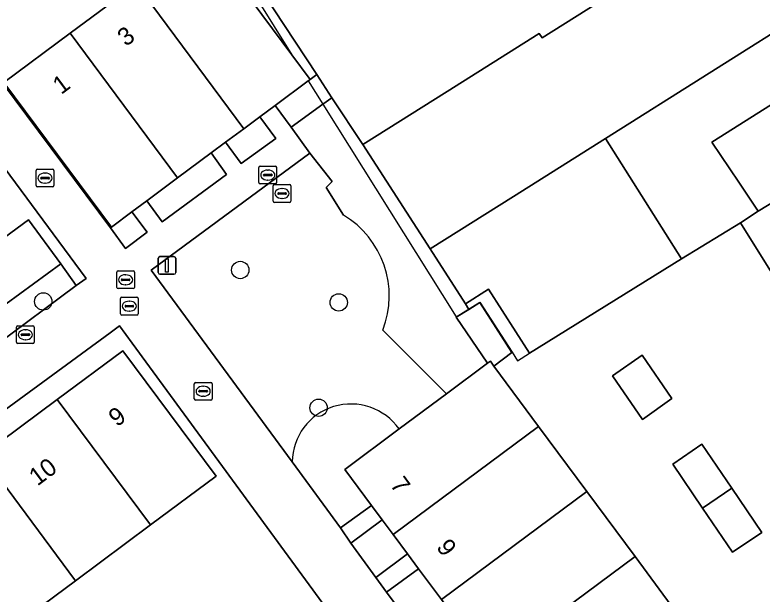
# Model space of a CAD drawing. Extents: x 161798 to 162385, y 382315 to 382833.
# Drawn here: x 162028.08 to 162070.23, y 382476.77 to 382509.43 of the extents above; entities that cross this region are included whole.
import ezdxf

# ---------------------------------------------------------------- set-up
doc = ezdxf.new("R2010")
doc.units = 0
for name, color, linetype in [('IMGEO_Boom', 7, 'Continuous'), ('IMGEO_Erf', 7, 'Continuous'), ('IMGEO_Groenvoorziening', 7, 'Continuous'), ('IMGEO_Kolk', 7, 'Continuous'), ('IMGEO_Lichtmast', 7, 'Continuous'), ('IMGEO_Muur', 7, 'Continuous'), ('IMGEO_Pand', 7, 'Continuous'), ('IMGEO_Pand_nummerreeks', 7, 'Continuous'), ('IMGEO_Rioolput', 7, 'Continuous'), ('IMGEO_Voetpad_open', 7, 'Continuous')]:
    doc.layers.add(name, color=color, linetype=linetype)

msp = doc.modelspace()

# ---------------------------------------------------------------- linework, layer by layer
at = {"layer": 'IMGEO_Boom'}
for centre in [(162040.79, 382495.044), (162029.678, 382493.268), (162046.345, 382493.214), (162045.211, 382487.272)]:
    msp.add_circle(centre, 0.489, dxfattribs=at)
at = {"layer": 'IMGEO_Erf'}
for points in [[(162038.675, 382513.949), (162043.702, 382507.173), (162044.729, 382505.79), (162045.105, 382506.067), (162035.998, 382519.906)], [(162019.294, 382516.448), (162033.46, 382497.424), (162033.521, 382497.469), (162027.455, 382505.625), (162031.195, 382508.4), (162034.935, 382511.174)], [(162025.765, 382495.613), (162028.834, 382497.868), (162030.66, 382495.383), (162031.539, 382494.162), (162032.099, 382494.574), (162017.357, 382514.511)], [(162070.771, 382494.899), (162069.012, 382497.701), (162065.677, 382495.668), (162057.115, 382490.348), (162054.801, 382493.963), (162053.494, 382493.127), (162053.689, 382492.823), (162054.301, 382493.202), (162056.109, 382490.399), (162055.1, 382489.627), (162057.62, 382486.226), (162060.342, 382482.552), (162063.065, 382478.878), (162065.787, 382475.204)], [(162021.844, 382467.777), (162028.852, 382467.407), (162031.951, 382469.817), (162035.048, 382472.086), (162036.739, 382469.777), (162038.224, 382470.88), (162036.855, 382472.724), (162039.23, 382474.487), (162039.516, 382474.102), (162041.838, 382475.827), (162042.921, 382474.369), (162045.442, 382476.242), (162034.7, 382490.915), (162033.984, 382491.893), (162033.451, 382491.503), (162022.878, 382483.771)], [(162026.232, 382484.603), (162030.464, 382487.747), (162034.162, 382490.494), (162039.422, 382483.414), (162035.723, 382480.666), (162031.491, 382477.523), (162027.259, 382474.379)]]:
    msp.add_lwpolyline(points, dxfattribs=at)
for points in [[(162073.086, 382509.829), (162069.515, 382515.498), (162057.823, 382508.133), (162057.663, 382508.386), (162052.472, 382505.116), (162047.706, 382502.114), (162051.506, 382496.234), (162056.204, 382499.194), (162061.395, 382502.464)], [(162075.587, 382504.275), (162072.492, 382502.422), (162071.118, 382504.604), (162067.387, 382502.256), (162068.91, 382500), (162070.016, 382498.362), (162072.698, 382500), (162076.724, 382502.463)], [(162063.476, 382486.615), (162061.782, 382489.084), (162063.469, 382490.242), (162065.148, 382487.801)], [(162070.214, 382480.244), (162068.554, 382479.132), (162066.87, 382481.614), (162065.186, 382484.095), (162066.84, 382485.217), (162068.524, 382482.736)]]:
    msp.add_lwpolyline(points, close=True, dxfattribs=at)
at = {"layer": 'IMGEO_Groenvoorziening'}
for points in [[(162045.963, 382504.763), (162045.105, 382506.067), (162044.729, 382505.79), (162044.63, 382505.717), (162042.762, 382504.33), (162043.655, 382503.093), (162045.454, 382504.4)], [(162041.887, 382503.681), (162040.989, 382503.014), (162039.963, 382502.252), (162040.837, 382501.046), (162042.792, 382502.468)], [(162039.152, 382501.65), (162037.25, 382500.238), (162035.513, 382498.948), (162036.375, 382497.76), (162040.021, 382500.438)], [(162034.68, 382498.33), (162033.521, 382497.469), (162033.46, 382497.424), (162034.324, 382496.264), (162035.543, 382497.176)], [(162031.539, 382494.162), (162030.66, 382495.383), (162027.591, 382493.128), (162026.119, 382492.053), (162027.016, 382490.833)], [(162049.409, 382480.129), (162048.794, 382480.957), (162047.024, 382479.644), (162048.446, 382477.707), (162050.22, 382479.038)], [(162052.136, 382476.458), (162050.847, 382478.193), (162049.046, 382476.872), (162051.744, 382473.229), (162053.545, 382474.56)]]:
    msp.add_lwpolyline(points, close=True, dxfattribs=at)
for points in [[(162047.706, 382502.114), (162045.963, 382504.763), (162045.454, 382504.4), (162043.655, 382503.093), (162044.715, 382501.626), (162045.969, 382500.038), (162045.642, 382499.69), (162046.606, 382498.144)], [(162048.838, 382491.66), (162052.427, 382488.063), (162054.747, 382489.785), (162052.979, 382492.384), (162053.689, 382492.823), (162053.494, 382493.127), (162051.506, 382496.234), (162047.706, 382502.114)], [(162044.715, 382501.626), (162035.767, 382495.029), (162043.714, 382484.221)], [(162046.606, 382498.144), (162045.642, 382499.69), (162045.969, 382500.038), (162044.715, 382501.626)], [(162049.752, 382486.078), (162052.427, 382488.063), (162048.838, 382491.66)], [(162043.714, 382484.221), (162046.447, 382480.505), (162048.192, 382481.768), (162046.683, 382483.8), (162049.752, 382486.078)]]:
    msp.add_lwpolyline(points, dxfattribs=at)
for centre, radius, start, end in [((162043.876, 382493.578), 5.32, 338.8672, 59.123), ((162043.876, 382493.578), 5.32, 338.8672, 59.123), ((162047.036, 382484.165), 3.322, 35.1625, 179.0283), ((162047.036, 382484.165), 3.322, 35.1625, 179.0283)]:
    msp.add_arc(centre, radius, start, end, dxfattribs=at)
at = {"layer": 'IMGEO_Kolk'}
for p, q in [((162029.351, 382500.728), (162030.203, 382500.728)), ((162029.276, 382499.802), (162029.276, 382500.654)), ((162029.764, 382500.508), (162029.789, 382500.508)), ((162030.277, 382500.654), (162030.277, 382499.802)), ((162029.535, 382500.222), (162029.535, 382500.234)), ((162029.973, 382500.185), (162029.575, 382500.185)), ((162029.578, 382500.271), (162029.976, 382500.271)), ((162029.787, 382499.948), (162029.762, 382499.948)), ((162030.019, 382500.234), (162030.019, 382500.222)), ((162030.203, 382499.728), (162029.351, 382499.728)), ((162038.198, 382487.781), (162038.198, 382488.633)), ((162038.273, 382488.707), (162039.125, 382488.707)), ((162039.199, 382488.633), (162039.199, 382487.781)), ((162038.457, 382488.201), (162038.457, 382488.213)), ((162038.895, 382488.164), (162038.497, 382488.164)), ((162038.5, 382488.25), (162038.898, 382488.25)), ((162038.686, 382488.487), (162038.711, 382488.487)), ((162038.941, 382488.213), (162038.941, 382488.201)), ((162039.125, 382487.707), (162038.273, 382487.707)), ((162038.709, 382487.927), (162038.684, 382487.927))]:
    msp.add_line(p, q, dxfattribs=at)
for points in [[(162029.351, 382500.728), (162030.203, 382500.728)], [(162029.276, 382499.802), (162029.276, 382500.654)], [(162030.277, 382500.654), (162030.277, 382499.802)], [(162030.203, 382499.728), (162029.351, 382499.728)], [(162038.198, 382487.781), (162038.198, 382488.633)], [(162038.273, 382488.707), (162039.125, 382488.707)], [(162039.199, 382488.633), (162039.199, 382487.781)], [(162039.125, 382487.707), (162038.273, 382487.707)]]:
    msp.add_lwpolyline(points, dxfattribs=at)
for centre, radius, start, end in [((162029.353, 382500.652), 0.0765, 91.552, 178.448), ((162029.353, 382500.652), 0.0765, 91.552, 178.448), ((162030.201, 382500.652), 0.0765, 1.552, 88.448), ((162030.201, 382500.652), 0.0765, 1.552, 88.448), ((162029.575, 382500.231), 0.0403, 85.8775, 175.7526), ((162029.572, 382500.221), 0.0366, 178.938, 274.7102), ((162029.976, 382500.228), 0.043, 264.8664, 352.4533), ((162029.98, 382500.233), 0.0386, 1.7309, 96.639), ((162029.353, 382499.804), 0.0765, 181.552, 268.448), ((162029.353, 382499.804), 0.0765, 181.552, 268.448), ((162030.201, 382499.804), 0.0765, 271.552, 358.448), ((162030.201, 382499.804), 0.0765, 271.552, 358.448), ((162038.275, 382488.631), 0.0765, 91.552, 178.448), ((162038.275, 382488.631), 0.0765, 91.552, 178.448), ((162039.123, 382488.631), 0.0765, 1.552, 88.448), ((162039.123, 382488.631), 0.0765, 1.552, 88.448), ((162038.497, 382488.21), 0.0403, 85.8775, 175.7526), ((162038.494, 382488.2), 0.0366, 178.938, 274.7102), ((162038.898, 382488.207), 0.043, 264.8664, 352.4533), ((162038.902, 382488.212), 0.0386, 1.7309, 96.639), ((162038.275, 382487.783), 0.0765, 181.552, 268.448), ((162038.275, 382487.783), 0.0765, 181.552, 268.448), ((162039.123, 382487.783), 0.0765, 271.552, 358.448), ((162039.123, 382487.783), 0.0765, 271.552, 358.448)]:
    msp.add_arc(centre, radius, start, end, dxfattribs=at)
for centre, major_axis, ratio, start_param, end_param in [((162029.763, 382500.228), (-0.387, 0.002), 0.722429, 4.712389, 7.853982), ((162029.788, 382500.228), (-0.39, 0.002), 0.717154, 1.570796, 4.712389), ((162038.685, 382488.207), (-0.387, 0.002), 0.722429, 4.712389, 7.853982), ((162038.71, 382488.207), (-0.39, 0.002), 0.717154, 1.570796, 4.712389)]:
    msp.add_ellipse(centre, major_axis=major_axis, ratio=ratio, start_param=start_param, end_param=end_param, dxfattribs=at)
at = {"layer": 'IMGEO_Lichtmast'}
for p, q in [((162036.159, 382494.903), (162036.159, 382495.703)), ((162036.159, 382495.703), (162036.159, 382494.903)), ((162036.259, 382495.803), (162037.049, 382495.803)), ((162037.049, 382495.803), (162036.259, 382495.803)), ((162037.149, 382495.703), (162037.149, 382494.903)), ((162037.149, 382494.903), (162037.149, 382495.703)), ((162037.049, 382494.803), (162036.259, 382494.803)), ((162036.259, 382494.803), (162037.049, 382494.803))]:
    msp.add_line(p, q, dxfattribs=at)
msp.add_lwpolyline([(162036.579, 382495.678), (162036.729, 382495.678), (162036.729, 382494.928), (162036.579, 382494.928), (162036.579, 382495.678)], dxfattribs=at)
for centre, start, end in [((162036.259, 382495.703), 90, 180), ((162036.259, 382495.703), 90, 180), ((162037.049, 382495.703), 0, 90), ((162037.049, 382495.703), 360, 90), ((162036.259, 382494.903), 180, 270), ((162036.259, 382494.903), 180, 270), ((162037.049, 382494.903), 270, 0), ((162037.049, 382494.903), 270, 0)]:
    msp.add_arc(centre, 0.1, start, end, dxfattribs=at)
at = {"layer": 'IMGEO_Muur'}
for points in [[(162035.823, 382519.838), (162043.702, 382507.173)], [(162044.63, 382505.717), (162045.454, 382504.4), (162052.968, 382492.4)], [(162047.706, 382502.114), (162051.506, 382496.234)], [(162052.968, 382492.4), (162054.307, 382493.229)], [(162054.307, 382493.229), (162056.125, 382490.411), (162056.437, 382489.927)], [(162056.437, 382489.927), (162057.115, 382490.348)]]:
    msp.add_lwpolyline(points, dxfattribs=at)
at = {"layer": 'IMGEO_Pand'}
for points in [[(162046.977, 382526.001), (162046.923, 382526.087), (162043.605, 382524.213), (162035.998, 382519.906), (162045.105, 382506.067), (162045.963, 382504.763), (162047.706, 382502.114), (162052.472, 382505.116), (162057.663, 382508.386), (162057.823, 382508.133), (162069.515, 382515.498), (162065.94, 382520.822), (162054.63, 382513.705)], [(162076.158, 382504.617), (162079.27, 382506.576), (162083.329, 382509.229), (162083.059, 382509.66), (162080.162, 382514.287), (162073.086, 382509.829), (162061.395, 382502.464), (162065.677, 382495.668), (162069.012, 382497.701), (162070.016, 382498.362), (162068.91, 382500), (162067.387, 382502.256), (162071.118, 382504.604), (162072.492, 382502.422), (162075.587, 382504.275)], [(162038.675, 382513.949), (162034.935, 382511.174), (162040.989, 382503.014), (162041.887, 382503.681), (162042.762, 382504.33), (162044.63, 382505.717), (162044.729, 382505.79), (162043.702, 382507.173)], [(162034.935, 382511.174), (162031.195, 382508.4), (162037.25, 382500.238), (162039.152, 382501.65), (162039.963, 382502.252), (162040.989, 382503.014)], [(162031.195, 382508.4), (162027.455, 382505.625), (162033.521, 382497.469), (162034.68, 382498.33), (162035.513, 382498.948), (162037.25, 382500.238)], [(162087.775, 382502.198), (162084.758, 382507.014), (162084.647, 382507.191), (162080.424, 382504.726), (162076.724, 382502.463), (162072.698, 382500), (162070.016, 382498.362), (162069.012, 382497.701), (162070.771, 382494.899), (162078.447, 382499.719), (162079.975, 382497.285), (162084.286, 382500)], [(162061.395, 382502.464), (162056.204, 382499.194), (162051.506, 382496.234), (162053.494, 382493.127), (162054.801, 382493.963), (162057.115, 382490.348), (162065.677, 382495.668)], [(162027.591, 382493.128), (162030.66, 382495.383), (162028.834, 382497.868), (162025.765, 382495.613)], [(162054.301, 382493.202), (162053.689, 382492.823), (162052.979, 382492.384), (162054.747, 382489.785), (162054.9, 382489.898), (162055.1, 382489.627), (162056.109, 382490.399)], [(162035.723, 382480.666), (162039.422, 382483.414), (162034.162, 382490.494), (162030.464, 382487.747)], [(162061.782, 382489.084), (162063.476, 382486.615), (162065.148, 382487.801), (162063.469, 382490.242)], [(162057.62, 382486.226), (162055.1, 382489.627), (162054.9, 382489.898), (162054.747, 382489.785), (162052.427, 382488.063), (162049.752, 382486.078), (162046.683, 382483.8), (162048.192, 382481.768), (162048.794, 382480.957), (162049.409, 382480.129)], [(162035.723, 382480.666), (162030.464, 382487.747), (162026.232, 382484.603), (162031.491, 382477.523)], [(162060.342, 382482.552), (162057.62, 382486.226), (162049.409, 382480.129), (162050.22, 382479.038), (162050.847, 382478.193), (162052.136, 382476.458)], [(162065.186, 382484.095), (162066.87, 382481.614), (162068.524, 382482.736), (162066.84, 382485.217)], [(162031.491, 382477.523), (162026.232, 382484.603), (162022, 382481.459), (162027.259, 382474.379)], [(162068.524, 382482.736), (162066.87, 382481.614), (162068.554, 382479.132), (162070.214, 382480.244)], [(162063.065, 382478.878), (162060.342, 382482.552), (162052.136, 382476.458), (162053.545, 382474.56), (162054.168, 382473.722), (162054.863, 382472.787)], [(162065.787, 382475.204), (162063.065, 382478.878), (162054.863, 382472.787), (162055.592, 382471.805), (162056.207, 382470.976), (162057.589, 382469.115)]]:
    msp.add_lwpolyline(points, close=True, dxfattribs=at)
at = {"layer": 'IMGEO_Rioolput'}
for p, q in [((162041.843, 382499.972), (162041.843, 382500.824)), ((162041.918, 382500.898), (162042.77, 382500.898)), ((162042.844, 382500.824), (162042.844, 382499.972)), ((162042.102, 382500.392), (162042.102, 382500.404)), ((162042.54, 382500.355), (162042.142, 382500.355)), ((162042.145, 382500.441), (162042.543, 382500.441)), ((162042.331, 382500.678), (162042.356, 382500.678)), ((162042.586, 382500.404), (162042.586, 382500.392)), ((162042.77, 382499.898), (162041.918, 382499.898)), ((162042.354, 382500.118), (162042.329, 382500.118)), ((162042.648, 382498.934), (162042.648, 382499.786)), ((162042.723, 382499.86), (162043.575, 382499.86)), ((162043.136, 382499.64), (162043.161, 382499.64)), ((162043.649, 382499.786), (162043.649, 382498.934)), ((162042.907, 382499.354), (162042.907, 382499.366)), ((162043.345, 382499.317), (162042.947, 382499.317)), ((162042.95, 382499.403), (162043.348, 382499.403)), ((162043.159, 382499.08), (162043.134, 382499.08)), ((162043.391, 382499.366), (162043.391, 382499.354)), ((162043.575, 382498.86), (162042.723, 382498.86)), ((162033.82, 382494.066), (162033.82, 382494.918)), ((162033.895, 382494.992), (162034.747, 382494.992)), ((162034.821, 382494.918), (162034.821, 382494.066)), ((162034.079, 382494.486), (162034.079, 382494.498)), ((162034.517, 382494.449), (162034.119, 382494.449)), ((162034.122, 382494.535), (162034.52, 382494.535)), ((162034.308, 382494.772), (162034.333, 382494.772)), ((162034.563, 382494.498), (162034.563, 382494.486)), ((162034.747, 382493.992), (162033.895, 382493.992)), ((162034.331, 382494.212), (162034.306, 382494.212)), ((162034.032, 382492.58), (162034.032, 382493.432)), ((162034.107, 382493.506), (162034.959, 382493.506)), ((162034.52, 382493.286), (162034.545, 382493.286)), ((162035.033, 382493.432), (162035.033, 382492.58)), ((162034.291, 382493), (162034.291, 382493.012)), ((162034.729, 382492.963), (162034.331, 382492.963)), ((162034.334, 382493.049), (162034.732, 382493.049)), ((162034.543, 382492.726), (162034.518, 382492.726)), ((162034.775, 382493.012), (162034.775, 382493)), ((162034.959, 382492.506), (162034.107, 382492.506)), ((162028.243, 382491.894), (162029.095, 382491.894)), ((162028.168, 382490.968), (162028.168, 382491.82)), ((162028.656, 382491.674), (162028.681, 382491.674)), ((162029.169, 382491.82), (162029.169, 382490.968)), ((162028.427, 382491.388), (162028.427, 382491.4)), ((162028.865, 382491.351), (162028.467, 382491.351)), ((162028.47, 382491.437), (162028.868, 382491.437)), ((162028.679, 382491.114), (162028.654, 382491.114)), ((162028.911, 382491.4), (162028.911, 382491.388)), ((162029.095, 382490.894), (162028.243, 382490.894))]:
    msp.add_line(p, q, dxfattribs=at)
for points in [[(162041.843, 382499.972), (162041.843, 382500.824)], [(162041.918, 382500.898), (162042.77, 382500.898)], [(162042.844, 382500.824), (162042.844, 382499.972)], [(162042.77, 382499.898), (162041.918, 382499.898)], [(162042.648, 382498.934), (162042.648, 382499.786)], [(162042.723, 382499.86), (162043.575, 382499.86)], [(162043.649, 382499.786), (162043.649, 382498.934)], [(162043.575, 382498.86), (162042.723, 382498.86)], [(162033.82, 382494.066), (162033.82, 382494.918)], [(162033.895, 382494.992), (162034.747, 382494.992)], [(162034.821, 382494.918), (162034.821, 382494.066)], [(162034.747, 382493.992), (162033.895, 382493.992)], [(162034.032, 382492.58), (162034.032, 382493.432)], [(162034.107, 382493.506), (162034.959, 382493.506)], [(162035.033, 382493.432), (162035.033, 382492.58)], [(162034.959, 382492.506), (162034.107, 382492.506)], [(162028.243, 382491.894), (162029.095, 382491.894)], [(162028.168, 382490.968), (162028.168, 382491.82)], [(162029.169, 382491.82), (162029.169, 382490.968)], [(162029.095, 382490.894), (162028.243, 382490.894)]]:
    msp.add_lwpolyline(points, dxfattribs=at)
for centre, radius, start, end in [((162041.92, 382500.822), 0.0765, 91.552, 178.448), ((162041.92, 382500.822), 0.0765, 91.552, 178.448), ((162042.768, 382500.822), 0.0765, 1.552, 88.448), ((162042.768, 382500.822), 0.0765, 1.552, 88.448), ((162042.142, 382500.401), 0.0403, 85.8775, 175.7526), ((162042.139, 382500.391), 0.0366, 178.938, 274.7102), ((162042.543, 382500.398), 0.043, 264.8664, 352.4533), ((162042.547, 382500.403), 0.0386, 1.7309, 96.639), ((162041.92, 382499.974), 0.0765, 181.552, 268.448), ((162041.92, 382499.974), 0.0765, 181.552, 268.448), ((162042.768, 382499.974), 0.0765, 271.552, 358.448), ((162042.768, 382499.974), 0.0765, 271.552, 358.448), ((162042.725, 382499.784), 0.0765, 91.552, 178.448), ((162042.725, 382499.784), 0.0765, 91.552, 178.448), ((162043.573, 382499.784), 0.0765, 1.552, 88.448), ((162043.573, 382499.784), 0.0765, 1.552, 88.448), ((162042.947, 382499.363), 0.0403, 85.8775, 175.7526), ((162042.944, 382499.353), 0.0366, 178.938, 274.7102), ((162043.348, 382499.36), 0.043, 264.8664, 352.4533), ((162043.352, 382499.365), 0.0386, 1.7309, 96.639), ((162042.725, 382498.936), 0.0765, 181.552, 268.448), ((162042.725, 382498.936), 0.0765, 181.552, 268.448), ((162043.573, 382498.936), 0.0765, 271.552, 358.448), ((162043.573, 382498.936), 0.0765, 271.552, 358.448), ((162033.897, 382494.916), 0.0765, 91.552, 178.448), ((162033.897, 382494.916), 0.0765, 91.552, 178.448), ((162034.745, 382494.916), 0.0765, 1.552, 88.448), ((162034.745, 382494.916), 0.0765, 1.552, 88.448), ((162034.119, 382494.495), 0.0403, 85.8775, 175.7526), ((162034.116, 382494.485), 0.0366, 178.938, 274.7102), ((162034.52, 382494.492), 0.043, 264.8664, 352.4533), ((162034.524, 382494.497), 0.0386, 1.7309, 96.639), ((162033.897, 382494.068), 0.0765, 181.552, 268.448), ((162033.897, 382494.068), 0.0765, 181.552, 268.448), ((162034.745, 382494.068), 0.0765, 271.552, 358.448), ((162034.745, 382494.068), 0.0765, 271.552, 358.448), ((162034.109, 382493.43), 0.0765, 91.552, 178.448), ((162034.109, 382493.43), 0.0765, 91.552, 178.448), ((162034.957, 382493.43), 0.0765, 1.552, 88.448), ((162034.957, 382493.43), 0.0765, 1.552, 88.448), ((162034.331, 382493.009), 0.0403, 85.8775, 175.7526), ((162034.328, 382492.999), 0.0366, 178.938, 274.7102), ((162034.732, 382493.006), 0.043, 264.8664, 352.4533), ((162034.736, 382493.011), 0.0386, 1.7309, 96.639), ((162034.109, 382492.582), 0.0765, 181.552, 268.448), ((162034.109, 382492.582), 0.0765, 181.552, 268.448), ((162034.957, 382492.582), 0.0765, 271.552, 358.448), ((162034.957, 382492.582), 0.0765, 271.552, 358.448), ((162028.245, 382491.818), 0.0765, 91.552, 178.448), ((162028.245, 382491.818), 0.0765, 91.552, 178.448), ((162029.093, 382491.818), 0.0765, 1.552, 88.448), ((162029.093, 382491.818), 0.0765, 1.552, 88.448), ((162028.467, 382491.397), 0.0403, 85.8775, 175.7526), ((162028.464, 382491.387), 0.0366, 178.938, 274.7102), ((162028.868, 382491.394), 0.043, 264.8664, 352.4533), ((162028.872, 382491.399), 0.0386, 1.7309, 96.639), ((162028.245, 382490.97), 0.0765, 181.552, 268.448), ((162028.245, 382490.97), 0.0765, 181.552, 268.448), ((162029.093, 382490.97), 0.0765, 271.552, 358.448), ((162029.093, 382490.97), 0.0765, 271.552, 358.448)]:
    msp.add_arc(centre, radius, start, end, dxfattribs=at)
for centre, major_axis, ratio, start_param, end_param in [((162042.33, 382500.398), (-0.387, 0.002), 0.722429, 4.712389, 7.853982), ((162042.355, 382500.398), (-0.39, 0.002), 0.717154, 1.570796, 4.712389), ((162043.135, 382499.36), (-0.387, 0.002), 0.722429, 4.712389, 7.853982), ((162043.16, 382499.36), (-0.39, 0.002), 0.717154, 1.570796, 4.712389), ((162034.307, 382494.492), (-0.387, 0.002), 0.722429, 4.712389, 7.853982), ((162034.332, 382494.492), (-0.39, 0.002), 0.717154, 1.570796, 4.712389), ((162034.519, 382493.006), (-0.387, 0.002), 0.722429, 4.712389, 7.853982), ((162034.544, 382493.006), (-0.39, 0.002), 0.717154, 1.570796, 4.712389), ((162028.655, 382491.394), (-0.387, 0.002), 0.722429, 4.712389, 7.853982), ((162028.68, 382491.394), (-0.39, 0.002), 0.717154, 1.570796, 4.712389)]:
    msp.add_ellipse(centre, major_axis=major_axis, ratio=ratio, start_param=start_param, end_param=end_param, dxfattribs=at)
at = {"layer": 'IMGEO_Voetpad_open'}
for points in [[(162051.744, 382473.229), (162049.046, 382476.872), (162048.446, 382477.707), (162047.024, 382479.644), (162046.447, 382480.505), (162043.714, 382484.221), (162035.767, 382495.029), (162044.715, 382501.626), (162043.655, 382503.093), (162042.762, 382504.33), (162041.887, 382503.681), (162042.792, 382502.468), (162040.837, 382501.046), (162039.963, 382502.252), (162039.152, 382501.65), (162040.021, 382500.438), (162036.375, 382497.76), (162035.513, 382498.948), (162034.68, 382498.33), (162035.543, 382497.176), (162034.324, 382496.264), (162033.46, 382497.424), (162019.294, 382516.448)], [(162017.357, 382514.511), (162032.099, 382494.574), (162031.539, 382494.162), (162027.016, 382490.833)], [(162022.878, 382483.771), (162033.451, 382491.503), (162033.984, 382491.893), (162034.7, 382490.915), (162045.442, 382476.242)]]:
    msp.add_lwpolyline(points, dxfattribs=at)
for points in [[(162048.794, 382480.957), (162048.192, 382481.768), (162046.447, 382480.505), (162047.024, 382479.644)], [(162050.847, 382478.193), (162050.22, 382479.038), (162048.446, 382477.707), (162049.046, 382476.872)]]:
    msp.add_lwpolyline(points, close=True, dxfattribs=at)

# ---------------------------------------------------------------- texts
at = {"layer": 'IMGEO_Pand_nummerreeks'}
for s, rotation, p in [('3', 36.5719, (162034.336, 382507.617)), ('1', 36.5719, (162030.685, 382504.909)), ('9', 36.6088, (162033.835, 382486.165)), ('10', 36.6088, (162029.347, 382482.831)), ('7', 306.6003, (162049.205, 382482.919)), ('9', 306.6003, (162051.818, 382479.402))]:
    msp.add_text(s, height=1, rotation=rotation, dxfattribs=at).set_placement(p)

doc.saveas('drawing.dxf')
